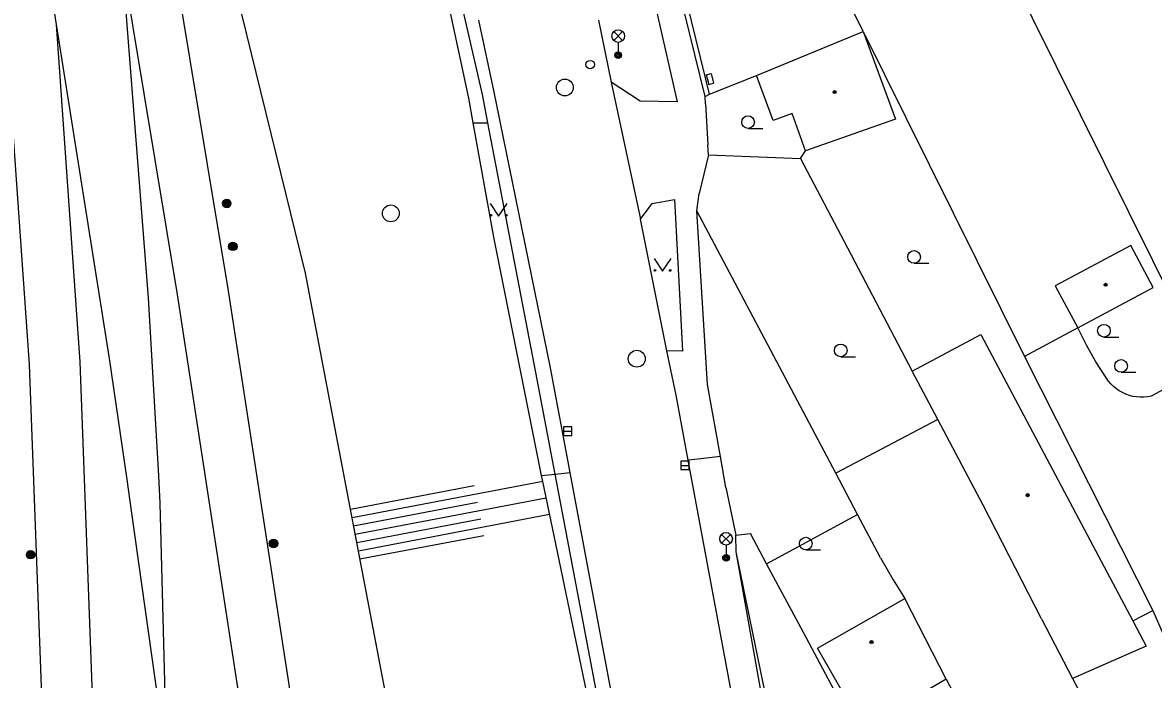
# Model space of a CAD drawing. Extents: x -596229 to -595156, y -1161237 to -1159376.
# Drawn here: x -595936.1 to -595869.1, y -1161129.3 to -1161090.4 of the extents above; entities that cross this region are included whole.
import ezdxf

# ---------------------------------------------------------------- set-up
doc = ezdxf.new("R2010")
doc.units = 0
for name, color, linetype in [('DOP - budovy nerozlisene - VP', 7, 'Continuous'), ('DOP - rozhrani ploch obecne', 7, 'Continuous'), ('Level 25', 7, 'Continuous'), ('Level 27', 7, 'Continuous'), ('Level 28', 7, 'Continuous'), ('Level 33', 7, 'Continuous'), ('Level 36', 7, 'Continuous'), ('Level 39', 7, 'Continuous'), ('silnoproud - povrch.  znaky a  RIS  skut. velikost', 7, 'Continuous'), ('Specificka linie pasportu komunikaci', 7, 'Continuous'), ('TM - budovy zdene_ betonove - VP', 7, 'Continuous'), ('TM - CD - osa koleji', 7, 'Continuous'), ('TM - chodniky - VP', 7, 'Continuous'), ('TM - horni hrana svahu', 7, 'Continuous'), ('TM - komunikace - VP', 7, 'Continuous'), ('TM - letecke snimky - pomocna linie', 7, 'Continuous'), ('TM - plot drateny_ kovovy - VP', 7, 'Continuous'), ('TM - plot dreveny - VP', 7, 'Continuous'), ('TM - plot zdeny_ ohradni zed - VP', 7, 'Continuous'), ('TM - podezdivka plotu - VP', 7, 'Continuous'), ('TM - pomocna konstrukcni linie', 7, 'Continuous'), ('TM - rozhrani ploch obecne - VP', 7, 'Continuous'), ('TM - srafovani', 7, 'Continuous'), ('TM - vjezd na pozemek', 7, 'Continuous')]:
    doc.layers.add(name, color=color, linetype=linetype)

msp = doc.modelspace()

# ---------------------------------------------------------------- linework, layer by layer
at = {"layer": 'DOP - budovy nerozlisene - VP'}
for points in [[(-595870.49, -1161103.58), (-595874.96, -1161105.98)], [(-595869.16, -1161106.07), (-595870.49, -1161103.58)], [(-595874.96, -1161105.98), (-595873.62, -1161108.46)], [(-595873.62, -1161108.46), (-595869.16, -1161106.07)]]:
    msp.add_lwpolyline(points, dxfattribs=at)
at = {"layer": 'DOP - rozhrani ploch obecne'}
for points in [[(-595867.76, -1161107.34), (-595877.72, -1161087.23)], [(-595886.34, -1161090.91), (-595883.83, -1161095.97), (-595876.79, -1161110.16)], [(-595890.05, -1161098.44), (-595887.27, -1161103.72)], [(-595887.27, -1161103.72), (-595883.43, -1161111.02)], [(-595876.79, -1161110.16), (-595869.18, -1161125.21)]]:
    msp.add_lwpolyline(points, dxfattribs=at)
at = {"layer": 'Level 25'}
for centre, radius in [((-595924.02, -1161101.1), 0.25), ((-595924.02, -1161101.1), 0.2), ((-595924.02, -1161101.1), 0.15), ((-595924.02, -1161101.1), 0.1), ((-595924.02, -1161101.1), 0.05), ((-595923.66, -1161103.64), 0.25), ((-595923.66, -1161103.64), 0.2), ((-595923.66, -1161103.64), 0.15), ((-595923.66, -1161103.64), 0.1), ((-595923.66, -1161103.64), 0.05), ((-595921.25, -1161121.23), 0.25), ((-595921.25, -1161121.23), 0.2), ((-595921.25, -1161121.23), 0.15), ((-595921.25, -1161121.23), 0.1), ((-595921.25, -1161121.23), 0.05), ((-595935.63, -1161121.9), 0.25), ((-595935.63, -1161121.9), 0.2), ((-595935.63, -1161121.9), 0.15), ((-595935.63, -1161121.9), 0.1), ((-595935.63, -1161121.9), 0.05)]:
    msp.add_circle(centre, radius, dxfattribs=at)
at = {"layer": 'Level 27'}
for p, q in [((-595904.08, -1161114.58), (-595903.58, -1161114.58)), ((-595897.13, -1161116.61), (-595896.63, -1161116.61))]:
    msp.add_line(p, q, dxfattribs=at)
for points in [[(-595904.08, -1161114.83), (-595903.58, -1161114.83), (-595903.58, -1161114.33), (-595904.08, -1161114.33)], [(-595897.13, -1161116.86), (-595896.63, -1161116.86), (-595896.63, -1161116.36), (-595897.13, -1161116.36)]]:
    msp.add_lwpolyline(points, close=True, dxfattribs=at)
for centre in [(-595904, -1161094.23), (-595914.3, -1161101.68), (-595899.74, -1161110.29)]:
    msp.add_circle(centre, 0.5, dxfattribs=at)
at = {"layer": 'Level 28'}
msp.add_circle((-595902.5, -1161092.87), 0.25, dxfattribs=at)
at = {"layer": 'Level 33'}
for p, q in [((-595901.105, -1161091.45), (-595900.575, -1161090.92)), ((-595901.105, -1161090.92), (-595900.575, -1161091.45)), ((-595900.84, -1161091.56), (-595900.84, -1161092.31)), ((-595894.715, -1161121.22), (-595894.185, -1161120.69)), ((-595894.715, -1161120.69), (-595894.185, -1161121.22)), ((-595894.45, -1161121.33), (-595894.45, -1161122.08))]:
    msp.add_line(p, q, dxfattribs=at)
for centre, radius in [((-595900.84, -1161091.185), 0.375), ((-595900.84, -1161092.31), 0.2), ((-595900.84, -1161092.31), 0.145), ((-595900.84, -1161092.31), 0.0876), ((-595894.45, -1161120.955), 0.375), ((-595894.45, -1161122.08), 0.2), ((-595894.45, -1161122.08), 0.145), ((-595894.45, -1161122.08), 0.0876)]:
    msp.add_circle(centre, radius, dxfattribs=at)
at = {"layer": 'Level 36'}
for p, q in [((-595893.15, -1161096.655), (-595892.275, -1161096.655)), ((-595883.32, -1161104.635), (-595882.445, -1161104.635)), ((-595872.08, -1161109.005), (-595871.205, -1161109.005)), ((-595887.66, -1161110.175), (-595886.785, -1161110.175)), ((-595871.06, -1161111.095), (-595870.185, -1161111.095)), ((-595889.73, -1161121.615), (-595888.855, -1161121.615))]:
    msp.add_line(p, q, dxfattribs=at)
for points in [[(-595908.42, -1161101.09), (-595907.92, -1161101.84), (-595907.42, -1161101.09)], [(-595898.71, -1161104.36), (-595898.21, -1161105.11), (-595897.71, -1161104.36)]]:
    msp.add_lwpolyline(points, dxfattribs=at)
for centre, radius in [((-595893.15, -1161096.28), 0.375), ((-595908.37, -1161101.79), 0.05), ((-595907.471, -1161101.79), 0.05), ((-595883.32, -1161104.26), 0.375), ((-595898.66, -1161105.06), 0.05), ((-595897.761, -1161105.06), 0.05), ((-595872.08, -1161108.63), 0.375), ((-595887.66, -1161109.8), 0.375), ((-595871.06, -1161110.72), 0.375), ((-595889.73, -1161121.24), 0.375)]:
    msp.add_circle(centre, radius, dxfattribs=at)
at = {"layer": 'Level 39'}
for centre, radius in [((-595888.03, -1161094.5), 0.09), ((-595888.03, -1161094.5), 0.0398), ((-595871.98, -1161105.91), 0.09), ((-595871.98, -1161105.91), 0.0398), ((-595876.59, -1161118.37), 0.09), ((-595876.59, -1161118.37), 0.0398), ((-595885.84, -1161127.07), 0.09), ((-595885.84, -1161127.07), 0.0398)]:
    msp.add_circle(centre, radius, dxfattribs=at)
at = {"layer": 'silnoproud - povrch.  znaky a  RIS  skut. velikost'}
for points in [[(-595895.63, -1161093.47), (-595895.34, -1161093.39)], [(-595895.34, -1161093.39), (-595895.19, -1161093.97)], [(-595895.63, -1161093.47), (-595895.48, -1161094.05)], [(-595895.48, -1161094.05), (-595895.19, -1161093.97)]]:
    msp.add_lwpolyline(points, dxfattribs=at)
at = {"layer": 'Specificka linie pasportu komunikaci'}
for points in [[(-595909.43, -1161096.33), (-595908.56, -1161096.33)], [(-595894.79, -1161116.09), (-595895.95, -1161116.22), (-595896.69, -1161116.3)], [(-595905.38, -1161117.21), (-595904.58, -1161117.13)], [(-595904.58, -1161117.13), (-595904.39, -1161117.11)], [(-595904.39, -1161117.11), (-595903.68, -1161117.03)]]:
    msp.add_lwpolyline(points, dxfattribs=at)
at = {"layer": 'TM - budovy zdene_ betonove - VP'}
for points in [[(-595892.66, -1161093.52), (-595886.34, -1161090.91)], [(-595883.43, -1161111.02), (-595879.37, -1161108.85)], [(-595879.37, -1161108.85), (-595870.37, -1161125.81)], [(-595881.92, -1161113.88), (-595883.43, -1161111.02)], [(-595879.23, -1161118.96), (-595881.92, -1161113.88)], [(-595875.77, -1161125.7), (-595879.23, -1161118.96)], [(-595875.77, -1161125.7), (-595873.93, -1161129.23)], [(-595873.93, -1161129.23), (-595873.64, -1161129.78)]]:
    msp.add_lwpolyline(points, dxfattribs=at)
at = {"layer": 'TM - CD - osa koleji'}
for points in [[(-595934.1, -1161090.49), (-595936.88, -1161072.82)], [(-595927.57, -1161133.94), (-595927.96, -1161118.84), (-595928.04, -1161117.22), (-595928.65, -1161106.69), (-595930.21, -1161086.71)], [(-595920.45, -1161151.42), (-595921.03, -1161145.95), (-595922.82, -1161133.24), (-595926.94, -1161106.48), (-595930.21, -1161086.71)], [(-595927.57, -1161133.94), (-595928.05, -1161130.64), (-595929.63, -1161119.44), (-595929.92, -1161117.44), (-595930.97, -1161110.28), (-595934.1, -1161090.49)], [(-595932.37, -1161155.51), (-595932.28, -1161154.14), (-595931.88, -1161132.34), (-595932.7, -1161110.47), (-595934.1, -1161090.49)]]:
    msp.add_lwpolyline(points, dxfattribs=at)
at = {"layer": 'TM - chodniky - VP'}
for points in [[(-595898.56, -1161089.78), (-595897.35, -1161095.08), (-595899.53, -1161095.04), (-595901.25, -1161093.91)], [(-595899.51, -1161102.02), (-595898.82, -1161101.1), (-595897.51, -1161100.87), (-595897.03, -1161109.85), (-595897.95, -1161109.82)], [(-595891.81, -1161133.28), (-595893.85, -1161121.72)]]:
    msp.add_lwpolyline(points, dxfattribs=at)
at = {"layer": 'TM - horni hrana svahu'}
msp.add_lwpolyline([(-595912.2, -1161142.74), (-595912.63, -1161140.54), (-595919.36, -1161105.22), (-595928.09, -1161069.64)], dxfattribs=at)
at = {"layer": 'TM - komunikace - VP'}
for points in [[(-595908.56, -1161096.33), (-595908.88, -1161094.65), (-595911.32, -1161083.98), (-595915.18, -1161066.86), (-595916.37, -1161062.19)], [(-595902, -1161090.25), (-595901.25, -1161093.91)], [(-595901.25, -1161093.91), (-595899.51, -1161102.02)], [(-595904.58, -1161117.13), (-595905.72, -1161111.11), (-595908.56, -1161096.33)], [(-595897.95, -1161109.82), (-595899.51, -1161102.02)], [(-595897.41, -1161112.45), (-595897.95, -1161109.82)], [(-595896.69, -1161116.3), (-595897.41, -1161112.45)], [(-595893.48, -1161133.58), (-595896.69, -1161116.3)], [(-595901.28, -1161134.49), (-595904.58, -1161117.13)]]:
    msp.add_lwpolyline(points, dxfattribs=at)
at = {"layer": 'TM - letecke snimky - pomocna linie'}
for points in [[(-595935.28, -1161154.01), (-595934.88, -1161132.37), (-595935.7, -1161110.63), (-595937.07, -1161090.96), (-595937.08, -1161090.83), (-595937.12, -1161090.49), (-595939.22, -1161077.22), (-595939.35, -1161076.39), (-595939.84, -1161073.28), (-595940.17, -1161071.16), (-595940.39, -1161069.81), (-595943.41, -1161053.91), (-595953.2, -1161016.05), (-595958.91, -1160998.02), (-595966.66, -1160975.62), (-595989.01, -1160911.5)], [(-595937.84, -1161032.84), (-595935.68, -1161041.99), (-595933.35, -1161051.82), (-595930.79, -1161064.98), (-595930.53, -1161066.51), (-595929.81, -1161070.84), (-595927.25, -1161086.21), (-595927.21, -1161086.48), (-595925.17, -1161098.79), (-595925.11, -1161099.16), (-595923.98, -1161106.01), (-595919.85, -1161132.8), (-595919.58, -1161134.76), (-595919.53, -1161135.06), (-595918.06, -1161145.53), (-595918.05, -1161145.64), (-595917.54, -1161150.42)], [(-595886.34, -1161090.91), (-595884.41, -1161096.11)], [(-595889.74, -1161097.98), (-595890.53, -1161095.76), (-595891.67, -1161096.18), (-595892.66, -1161093.52)], [(-595884.41, -1161096.11), (-595889.74, -1161097.98)], [(-595873.62, -1161108.46), (-595876.79, -1161110.16)], [(-595871.93, -1161111.44), (-595872.56, -1161110.48), (-595873.12, -1161109.49), (-595873.62, -1161108.46)], [(-595869.29, -1161112.5), (-595869.5, -1161112.54), (-595869.72, -1161112.56), (-595869.93, -1161112.57), (-595870.15, -1161112.55), (-595870.36, -1161112.52), (-595870.57, -1161112.46), (-595870.78, -1161112.39), (-595870.98, -1161112.3), (-595871.17, -1161112.2), (-595871.34, -1161112.07), (-595871.51, -1161111.93), (-595871.66, -1161111.78), (-595871.81, -1161111.62), (-595871.93, -1161111.44)], [(-595865.97, -1161110.94), (-595867.1, -1161111.41), (-595868.21, -1161111.93), (-595869.29, -1161112.5)], [(-595881.92, -1161113.88), (-595887.95, -1161117.07)], [(-595886.66, -1161119.51), (-595887.95, -1161117.07)], [(-595892.05, -1161122.43), (-595886.66, -1161119.51)], [(-595885.3, -1161122.08), (-595886.66, -1161119.51)], [(-595885.3, -1161122.08), (-595884.55, -1161123.38), (-595883.87, -1161124.48)], [(-595881.42, -1161129.27), (-595886.34, -1161132.14), (-595889.04, -1161127.43), (-595883.87, -1161124.48)], [(-595881.42, -1161129.27), (-595883.87, -1161124.48)], [(-595870.37, -1161125.81), (-595869.18, -1161125.21)], [(-595869.18, -1161125.21), (-595868.1, -1161127.69)], [(-595870.37, -1161125.81), (-595869.57, -1161127.31), (-595873.93, -1161129.23)], [(-595881.42, -1161129.27), (-595880.8, -1161130.43)]]:
    msp.add_lwpolyline(points, dxfattribs=at)
at = {"layer": 'TM - plot drateny_ kovovy - VP'}
for points in [[(-595895.43, -1161094.62), (-595897.04, -1161088.08), (-595897.18, -1161087.5), (-595897.26, -1161087.17)], [(-595895.43, -1161094.62), (-595892.66, -1161093.52)], [(-595895.69, -1161094.77), (-595895.43, -1161094.62)], [(-595895.67, -1161095.19), (-595895.69, -1161094.77)], [(-595895.5, -1161098.21), (-595895.54, -1161097.62)], [(-595895.5, -1161098.21), (-595890.05, -1161098.44)], [(-595896.18, -1161101.53), (-595896.04, -1161100.5)], [(-595887.95, -1161117.07), (-595896.18, -1161101.53)], [(-595894.79, -1161116.09), (-595895.55, -1161111.81), (-595896.18, -1161101.53)], [(-595894.46, -1161117.92), (-595894.79, -1161116.09)], [(-595893.85, -1161121.72), (-595893.88, -1161120.73)], [(-595889.33, -1161140.11), (-595890.9, -1161136.11), (-595893.85, -1161121.72)]]:
    msp.add_lwpolyline(points, dxfattribs=at)
at = {"layer": 'TM - plot dreveny - VP'}
for points in [[(-595893.88, -1161120.73), (-595893, -1161120.65)], [(-595892.05, -1161122.43), (-595893, -1161120.65)], [(-595889.86, -1161126.51), (-595892.05, -1161122.43)]]:
    msp.add_lwpolyline(points, dxfattribs=at)
at = {"layer": 'TM - plot zdeny_ ohradni zed - VP'}
msp.add_lwpolyline([(-595886.21, -1161133.32), (-595887.41, -1161131.1), (-595889.86, -1161126.51)], dxfattribs=at)
at = {"layer": 'TM - podezdivka plotu - VP'}
msp.add_lwpolyline([(-595895.69, -1161094.77), (-595896.91, -1161089.78)], dxfattribs=at)
at = {"layer": 'TM - pomocna konstrukcni linie'}
msp.add_lwpolyline([(-595890.05, -1161098.44), (-595889.74, -1161097.98)], dxfattribs=at)
at = {"layer": 'TM - rozhrani ploch obecne - VP'}
for points in [[(-595909.69, -1161094.86), (-595912.17, -1161083.26)], [(-595886.34, -1161090.91), (-595886.91, -1161089.75)], [(-595908.2, -1161094.41), (-595909.09, -1161090.24)], [(-595903.68, -1161117.03), (-595904.84, -1161110.82), (-595908.2, -1161094.41)], [(-595909.43, -1161096.33), (-595909.69, -1161094.86)], [(-595908.19, -1161103.19), (-595909.43, -1161096.33)], [(-595905.38, -1161117.21), (-595908.19, -1161103.19)], [(-595905.33, -1161117.47), (-595905.38, -1161117.21)], [(-595901.8, -1161134.35), (-595905.33, -1161117.47)], [(-595900.45, -1161134.33), (-595903.68, -1161117.03)]]:
    msp.add_lwpolyline(points, dxfattribs=at)
at = {"layer": 'TM - srafovani'}
for points in [[(-595909.36, -1161117.82), (-595916.69, -1161119.22)], [(-595905.31, -1161117.56), (-595916.6, -1161119.71)], [(-595909.17, -1161118.81), (-595916.51, -1161120.2)], [(-595905.11, -1161118.54), (-595916.41, -1161120.69)], [(-595904.9, -1161119.52), (-595916.22, -1161121.68)], [(-595908.98, -1161119.79), (-595916.32, -1161121.19)], [(-595908.8, -1161120.77), (-595916.13, -1161122.17)]]:
    msp.add_lwpolyline(points, dxfattribs=at)
at = {"layer": 'TM - vjezd na pozemek'}
for points in [[(-595895.67, -1161095.19), (-595895.54, -1161097.62)], [(-595895.5, -1161098.21), (-595896.04, -1161100.5)], [(-595894.46, -1161117.92), (-595893.88, -1161120.73)]]:
    msp.add_lwpolyline(points, dxfattribs=at)

doc.saveas('drawing.dxf')
